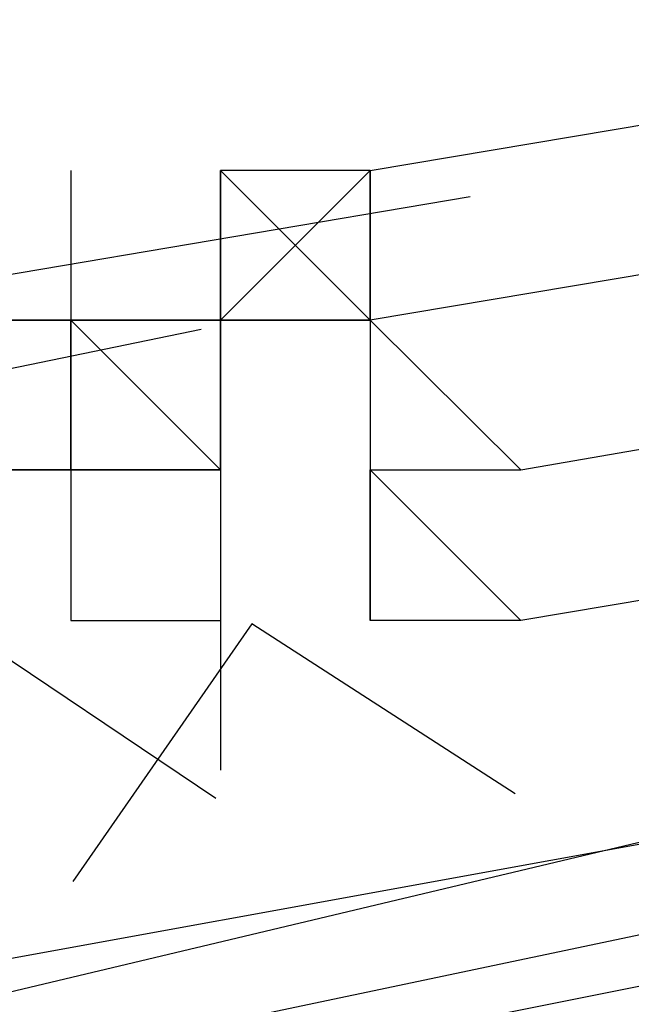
# Model space of a CAD drawing. Header units: feet. Extents: x -79 to 198, y -22 to 181.
# Tile 653 of 656: x 67.6622 to 67.7165, y 152.2103 to 152.2978. Entities that reach past the tile are written whole.
import ezdxf

# ---------------------------------------------------------------- set-up
doc = ezdxf.new("R2010")
doc.units = ezdxf.units.FT
doc.layers.add('A-LINEA', color=7, linetype='CONTINUOUS')

msp = doc.modelspace()

# ---------------------------------------------------------------- linework, layer by layer
at = {"layer": 'A-LINEA'}
for p, q in [((67.6667, 152.2844), (67.6667, 152.2711)), ((67.6667, 152.2844), (67.6667, 152.2844)), ((67.6667, 152.2844), (67.6667, 152.2844)), ((67.6667, 152.2844), (67.6667, 152.2711)), ((67.6667, 152.2844), (67.6667, 152.2844)), ((67.6667, 152.2844), (67.6667, 152.2844)), ((67.68, 152.2844), (67.68, 152.2844)), ((67.68, 152.2844), (67.68, 152.2844)), ((67.68, 152.2711), (67.68, 152.2844)), ((67.6933, 152.2844), (67.68, 152.2844)), ((67.68, 152.2844), (67.6933, 152.2711)), ((67.68, 152.2844), (67.68, 152.2844)), ((67.68, 152.2844), (67.68, 152.2711)), ((67.68, 152.2844), (67.68, 152.2844)), ((67.68, 152.2844), (67.68, 152.2844)), ((67.68, 152.2844), (67.68, 152.2844)), ((67.68, 152.2844), (67.68, 152.2844)), ((67.68, 152.2711), (67.68, 152.2844)), ((67.6933, 152.2844), (67.68, 152.2844)), ((67.68, 152.2844), (67.6933, 152.2711)), ((67.68, 152.2844), (67.68, 152.2844)), ((67.68, 152.2844), (67.68, 152.2711)), ((67.68, 152.2844), (67.68, 152.2844)), ((67.68, 152.2844), (67.68, 152.2844)), ((67.6933, 152.2844), (67.6933, 152.2844)), ((67.6933, 152.2844), (67.6933, 152.2711)), ((67.6933, 152.2844), (67.6933, 152.2844)), ((67.6933, 152.2844), (67.6933, 152.2844)), ((67.6933, 152.2844), (67.6933, 152.2844)), ((67.6933, 152.2844), (67.6933, 152.2844)), ((67.6933, 152.2844), (67.6933, 152.2844)), ((67.6933, 152.2844), (67.6933, 152.2711)), ((67.6933, 152.2844), (67.6933, 152.2844)), ((67.6933, 152.2844), (67.6933, 152.2844)), ((67.6933, 152.2844), (67.6933, 152.2844)), ((67.6933, 152.2844), (67.6933, 152.2844)), ((67.645, 152.2724), (67.7022, 152.2821)), ((67.645, 152.2724), (67.7022, 152.2821)), ((67.6667, 152.2711), (67.6533, 152.2711)), ((67.6533, 152.2711), (67.6667, 152.2711)), ((67.6667, 152.2711), (67.6533, 152.2711)), ((67.6533, 152.2711), (67.6667, 152.2711)), ((67.6667, 152.2711), (67.6667, 152.2711)), ((67.6667, 152.2711), (67.6667, 152.2711)), ((67.6667, 152.2711), (67.6667, 152.2711)), ((67.6667, 152.2711), (67.6667, 152.2711)), ((67.6667, 152.2711), (67.6667, 152.2711)), ((67.6667, 152.2711), (67.6667, 152.2711)), ((67.68, 152.2578), (67.6667, 152.2711)), ((67.6667, 152.2711), (67.6667, 152.2711)), ((67.68, 152.2711), (67.6667, 152.2711)), ((67.6667, 152.2711), (67.6667, 152.2711)), ((67.6667, 152.2711), (67.6667, 152.2578)), ((67.6667, 152.2711), (67.6667, 152.2711)), ((67.6667, 152.2711), (67.6667, 152.2711)), ((67.6667, 152.2711), (67.6667, 152.2711)), ((67.6667, 152.2711), (67.6667, 152.2711)), ((67.6667, 152.2578), (67.6667, 152.2711)), ((67.6667, 152.2711), (67.6667, 152.2711)), ((67.6667, 152.2711), (67.6667, 152.2711)), ((67.6667, 152.2711), (67.6667, 152.2711)), ((67.68, 152.2711), (67.6667, 152.2711)), ((67.6667, 152.2711), (67.6667, 152.2711)), ((67.6667, 152.2711), (67.6667, 152.2578)), ((67.6667, 152.2711), (67.6667, 152.2711)), ((67.6667, 152.2711), (67.6667, 152.2711)), ((67.6667, 152.2711), (67.6667, 152.2711)), ((67.6667, 152.2711), (67.6667, 152.2711)), ((67.6667, 152.2711), (67.68, 152.2711)), ((67.6667, 152.2711), (67.6667, 152.2711)), ((67.6667, 152.2711), (67.6667, 152.2711)), ((67.6667, 152.2711), (67.6667, 152.2711)), ((67.6667, 152.2711), (67.6667, 152.2711)), ((67.6667, 152.2578), (67.6667, 152.2711)), ((67.6667, 152.2711), (67.6667, 152.2711)), ((67.6667, 152.2711), (67.6667, 152.2711)), ((67.6667, 152.2711), (67.6667, 152.2711)), ((67.6667, 152.2711), (67.6667, 152.2711)), ((67.6667, 152.2711), (67.6667, 152.2711)), ((67.6667, 152.2711), (67.6667, 152.2711)), ((67.6667, 152.2711), (67.6667, 152.2711)), ((67.6667, 152.2711), (67.6667, 152.2711)), ((67.6667, 152.2711), (67.6667, 152.2711)), ((67.6667, 152.2711), (67.6667, 152.2711)), ((67.6667, 152.2711), (67.6667, 152.2711)), ((67.6667, 152.2711), (67.6667, 152.2711)), ((67.6667, 152.2711), (67.6667, 152.2711)), ((67.6667, 152.2711), (67.6667, 152.2711)), ((67.6667, 152.2711), (67.6667, 152.2711)), ((67.6667, 152.2711), (67.6667, 152.2711)), ((67.6667, 152.2711), (67.6667, 152.2711)), ((67.6667, 152.2711), (67.6667, 152.2711)), ((67.6667, 152.2711), (67.6667, 152.2711)), ((67.6667, 152.2711), (67.6667, 152.2711)), ((67.6667, 152.2711), (67.6667, 152.2711)), ((67.6667, 152.2711), (67.6667, 152.2711)), ((67.6667, 152.2711), (67.6667, 152.2711)), ((67.6667, 152.2711), (67.6667, 152.2711)), ((67.6667, 152.2711), (67.6667, 152.2711)), ((67.6667, 152.2711), (67.6667, 152.2711)), ((67.6667, 152.2711), (67.6667, 152.2711)), ((67.6667, 152.2578), (67.6667, 152.2711)), ((67.6667, 152.2711), (67.6667, 152.2711)), ((67.6667, 152.2711), (67.6667, 152.2711)), ((67.6667, 152.2711), (67.6667, 152.2711)), ((67.6667, 152.2711), (67.6667, 152.2711)), ((67.6667, 152.2711), (67.6667, 152.2711)), ((67.6667, 152.2711), (67.6667, 152.2711)), ((67.68, 152.2578), (67.6667, 152.2711)), ((67.6667, 152.2711), (67.6667, 152.2711)), ((67.68, 152.2711), (67.6667, 152.2711)), ((67.6667, 152.2711), (67.6667, 152.2711)), ((67.6667, 152.2711), (67.6667, 152.2578)), ((67.6667, 152.2711), (67.6667, 152.2711)), ((67.6667, 152.2711), (67.6667, 152.2711)), ((67.6667, 152.2711), (67.6667, 152.2711)), ((67.6667, 152.2711), (67.6667, 152.2711)), ((67.6667, 152.2578), (67.6667, 152.2711)), ((67.6667, 152.2711), (67.6667, 152.2711)), ((67.6667, 152.2711), (67.6667, 152.2711)), ((67.6667, 152.2711), (67.6667, 152.2711)), ((67.68, 152.2711), (67.6667, 152.2711)), ((67.6667, 152.2711), (67.6667, 152.2711)), ((67.6667, 152.2711), (67.6667, 152.2578)), ((67.6667, 152.2711), (67.6667, 152.2711)), ((67.6667, 152.2711), (67.6667, 152.2711)), ((67.6667, 152.2711), (67.6667, 152.2711)), ((67.6667, 152.2711), (67.6667, 152.2711)), ((67.6667, 152.2711), (67.68, 152.2711)), ((67.6667, 152.2711), (67.6667, 152.2711)), ((67.6667, 152.2711), (67.6667, 152.2711)), ((67.6667, 152.2711), (67.6667, 152.2711)), ((67.6667, 152.2711), (67.6667, 152.2711)), ((67.6667, 152.2578), (67.6667, 152.2711)), ((67.6667, 152.2711), (67.6667, 152.2711)), ((67.6667, 152.2711), (67.6667, 152.2711)), ((67.6667, 152.2711), (67.6667, 152.2711)), ((67.6667, 152.2711), (67.6667, 152.2711)), ((67.6667, 152.2711), (67.6667, 152.2711)), ((67.6667, 152.2711), (67.6667, 152.2711)), ((67.6667, 152.2711), (67.6667, 152.2711)), ((67.6667, 152.2711), (67.6667, 152.2711)), ((67.6667, 152.2711), (67.6667, 152.2711)), ((67.6667, 152.2711), (67.6667, 152.2711)), ((67.6667, 152.2711), (67.6667, 152.2711)), ((67.6667, 152.2711), (67.6667, 152.2711)), ((67.6667, 152.2711), (67.6667, 152.2711)), ((67.6667, 152.2711), (67.6667, 152.2711)), ((67.6667, 152.2711), (67.6667, 152.2711)), ((67.6667, 152.2711), (67.6667, 152.2711)), ((67.6667, 152.2711), (67.6667, 152.2711)), ((67.6667, 152.2711), (67.6667, 152.2711)), ((67.6667, 152.2711), (67.6667, 152.2711)), ((67.6667, 152.2711), (67.6667, 152.2711)), ((67.6667, 152.2711), (67.6667, 152.2711)), ((67.6667, 152.2711), (67.6667, 152.2711)), ((67.6667, 152.2711), (67.6667, 152.2711)), ((67.6667, 152.2711), (67.6667, 152.2711)), ((67.6667, 152.2711), (67.6667, 152.2711)), ((67.6667, 152.2711), (67.6667, 152.2711)), ((67.6667, 152.2711), (67.6667, 152.2711)), ((67.6667, 152.2578), (67.6667, 152.2711)), ((67.6933, 152.2711), (67.68, 152.2711)), ((67.68, 152.2711), (67.68, 152.2711)), ((67.68, 152.2711), (67.68, 152.2711)), ((67.68, 152.2711), (67.68, 152.2711)), ((67.68, 152.2711), (67.68, 152.2711)), ((67.68, 152.2711), (67.68, 152.2711)), ((67.6933, 152.2711), (67.68, 152.2711)), ((67.68, 152.2711), (67.68, 152.2711)), ((67.68, 152.2711), (67.68, 152.2711)), ((67.68, 152.2711), (67.68, 152.2711)), ((67.68, 152.2711), (67.68, 152.2711)), ((67.68, 152.2711), (67.68, 152.2711)), ((67.68, 152.2711), (67.68, 152.2711)), ((67.68, 152.2711), (67.68, 152.2711)), ((67.68, 152.2711), (67.6933, 152.2711)), ((67.68, 152.2711), (67.68, 152.2711)), ((67.68, 152.2711), (67.68, 152.2711)), ((67.68, 152.2711), (67.6933, 152.2711)), ((67.68, 152.2711), (67.68, 152.2711)), ((67.68, 152.2711), (67.68, 152.2711)), ((67.68, 152.2711), (67.68, 152.2711)), ((67.68, 152.2711), (67.68, 152.2711)), ((67.68, 152.2711), (67.68, 152.2711)), ((67.68, 152.2711), (67.68, 152.2711)), ((67.68, 152.2711), (67.68, 152.2711)), ((67.68, 152.2711), (67.68, 152.2711)), ((67.68, 152.2711), (67.68, 152.2711)), ((67.68, 152.2711), (67.68, 152.2711)), ((67.68, 152.2711), (67.68, 152.2711)), ((67.68, 152.2711), (67.68, 152.2711)), ((67.68, 152.2711), (67.68, 152.2711)), ((67.68, 152.2711), (67.68, 152.2711)), ((67.68, 152.2578), (67.68, 152.2711)), ((67.6933, 152.2711), (67.68, 152.2711)), ((67.68, 152.2711), (67.68, 152.2711)), ((67.68, 152.2711), (67.68, 152.2711)), ((67.68, 152.2711), (67.68, 152.2711)), ((67.68, 152.2711), (67.68, 152.2711)), ((67.68, 152.2711), (67.68, 152.2711)), ((67.6933, 152.2711), (67.68, 152.2711)), ((67.68, 152.2711), (67.68, 152.2711)), ((67.68, 152.2711), (67.68, 152.2711)), ((67.68, 152.2711), (67.68, 152.2711)), ((67.68, 152.2711), (67.68, 152.2711)), ((67.68, 152.2711), (67.68, 152.2711)), ((67.68, 152.2711), (67.68, 152.2711)), ((67.68, 152.2711), (67.68, 152.2711)), ((67.68, 152.2711), (67.6933, 152.2711)), ((67.68, 152.2711), (67.68, 152.2711)), ((67.68, 152.2711), (67.68, 152.2711)), ((67.68, 152.2711), (67.6933, 152.2711)), ((67.68, 152.2711), (67.68, 152.2711)), ((67.68, 152.2711), (67.68, 152.2711)), ((67.68, 152.2711), (67.68, 152.2711)), ((67.68, 152.2711), (67.68, 152.2711)), ((67.68, 152.2711), (67.68, 152.2711)), ((67.68, 152.2711), (67.68, 152.2711)), ((67.68, 152.2711), (67.68, 152.2711)), ((67.68, 152.2711), (67.68, 152.2711)), ((67.68, 152.2711), (67.68, 152.2711)), ((67.68, 152.2711), (67.68, 152.2711)), ((67.68, 152.2711), (67.68, 152.2711)), ((67.68, 152.2711), (67.68, 152.2711)), ((67.68, 152.2711), (67.68, 152.2711)), ((67.68, 152.2711), (67.68, 152.2711)), ((67.68, 152.2578), (67.68, 152.2711)), ((67.6933, 152.2711), (67.6933, 152.2711)), ((67.6933, 152.2711), (67.6933, 152.2711)), ((67.6933, 152.2711), (67.6933, 152.2711)), ((67.6933, 152.2711), (67.6933, 152.2711)), ((67.6933, 152.2711), (67.6933, 152.2711)), ((67.6933, 152.2711), (67.6933, 152.2711)), ((67.6933, 152.2711), (67.6933, 152.2711)), ((67.6933, 152.2711), (67.6933, 152.2711)), ((67.6933, 152.2711), (67.6933, 152.2711)), ((67.6933, 152.2711), (67.6933, 152.2711)), ((67.6933, 152.2711), (67.6933, 152.2711)), ((67.6933, 152.2711), (67.6933, 152.2711)), ((67.6933, 152.2711), (67.6933, 152.2578)), ((67.6933, 152.2711), (67.6933, 152.2711)), ((67.6933, 152.2711), (67.6933, 152.2711)), ((67.6933, 152.2711), (67.6933, 152.2711)), ((67.6933, 152.2711), (67.6933, 152.2711)), ((67.6933, 152.2711), (67.6933, 152.2711)), ((67.6933, 152.2711), (67.6933, 152.2711)), ((67.6933, 152.2711), (67.6933, 152.2711)), ((67.6933, 152.2711), (67.6933, 152.2711)), ((67.6933, 152.2711), (67.6933, 152.2711)), ((67.6933, 152.2711), (67.6933, 152.2711)), ((67.6933, 152.2711), (67.6933, 152.2711)), ((67.6933, 152.2711), (67.6933, 152.2711)), ((67.6933, 152.2711), (67.6933, 152.2711)), ((67.6933, 152.2711), (67.6933, 152.2711)), ((67.6933, 152.2711), (67.6933, 152.2711)), ((67.6933, 152.2711), (67.6933, 152.2711)), ((67.6933, 152.2711), (67.6933, 152.2711)), ((67.6933, 152.2711), (67.6933, 152.2711)), ((67.6933, 152.2711), (67.6933, 152.2711)), ((67.6933, 152.2711), (67.6933, 152.2711)), ((67.6933, 152.2711), (67.6933, 152.2578)), ((67.6933, 152.2711), (67.6933, 152.2711)), ((67.6933, 152.2711), (67.6933, 152.2711)), ((67.6933, 152.2711), (67.6933, 152.2711)), ((67.6933, 152.2711), (67.6933, 152.2711)), ((67.6933, 152.2711), (67.6933, 152.2711)), ((67.6933, 152.2711), (67.6933, 152.2711)), ((67.6933, 152.2711), (67.6933, 152.2711)), ((67.6933, 152.2711), (67.6933, 152.2711)), ((67.6215, 152.2586), (67.6783, 152.2703)), ((67.6215, 152.2586), (67.6783, 152.2703)), ((67.6667, 152.2578), (67.6533, 152.2578)), ((67.6533, 152.2578), (67.6667, 152.2578)), ((67.6533, 152.2578), (67.6667, 152.2578)), ((67.6667, 152.2578), (67.6533, 152.2578)), ((67.6533, 152.2578), (67.6667, 152.2578)), ((67.6533, 152.2578), (67.6667, 152.2578)), ((67.6667, 152.2578), (67.6667, 152.2578)), ((67.6667, 152.2578), (67.6667, 152.2578)), ((67.68, 152.2578), (67.6667, 152.2578)), ((67.6667, 152.2578), (67.6667, 152.2578)), ((67.6667, 152.2578), (67.6667, 152.2578)), ((67.6667, 152.2578), (67.6667, 152.2578)), ((67.6667, 152.2578), (67.6667, 152.2578)), ((67.6667, 152.2578), (67.6667, 152.2578)), ((67.6667, 152.2578), (67.6667, 152.2578)), ((67.6667, 152.2578), (67.6667, 152.2578)), ((67.6667, 152.2578), (67.6667, 152.2578)), ((67.6667, 152.2578), (67.6667, 152.2578)), ((67.6667, 152.2578), (67.6667, 152.2578)), ((67.6667, 152.2578), (67.6667, 152.2578)), ((67.6667, 152.2578), (67.6667, 152.2578)), ((67.6667, 152.2578), (67.6667, 152.2578)), ((67.6667, 152.2578), (67.6667, 152.2578)), ((67.6667, 152.2578), (67.6667, 152.2578)), ((67.6667, 152.2578), (67.6667, 152.2578)), ((67.6667, 152.2578), (67.6667, 152.2578)), ((67.6667, 152.2578), (67.6667, 152.2578)), ((67.6667, 152.2578), (67.6667, 152.2578)), ((67.6667, 152.2578), (67.6667, 152.2578)), ((67.6667, 152.2578), (67.6667, 152.2578)), ((67.6667, 152.2578), (67.6667, 152.2578)), ((67.6667, 152.2578), (67.6667, 152.2578)), ((67.6667, 152.2578), (67.6667, 152.2578)), ((67.68, 152.2578), (67.6667, 152.2578)), ((67.6667, 152.2578), (67.6667, 152.2578)), ((67.6667, 152.2578), (67.6667, 152.2578)), ((67.6667, 152.2578), (67.6667, 152.2444)), ((67.6667, 152.2578), (67.68, 152.2578)), ((67.6667, 152.2578), (67.6667, 152.2578)), ((67.6667, 152.2578), (67.6667, 152.2578)), ((67.6667, 152.2578), (67.6667, 152.2578)), ((67.6667, 152.2578), (67.6667, 152.2578)), ((67.6667, 152.2578), (67.6667, 152.2578)), ((67.6667, 152.2578), (67.6667, 152.2578)), ((67.6667, 152.2578), (67.6667, 152.2578)), ((67.6667, 152.2578), (67.6667, 152.2578)), ((67.6667, 152.2578), (67.6667, 152.2578)), ((67.6667, 152.2578), (67.6667, 152.2578)), ((67.6667, 152.2578), (67.6667, 152.2578)), ((67.6667, 152.2578), (67.6667, 152.2578)), ((67.6667, 152.2578), (67.6667, 152.2578)), ((67.6667, 152.2578), (67.6667, 152.2578)), ((67.6667, 152.2578), (67.6667, 152.2578)), ((67.6667, 152.2578), (67.6667, 152.2578)), ((67.68, 152.2578), (67.6667, 152.2578)), ((67.6667, 152.2578), (67.6667, 152.2578)), ((67.6667, 152.2578), (67.6667, 152.2578)), ((67.6667, 152.2578), (67.6667, 152.2578)), ((67.6667, 152.2578), (67.6667, 152.2578)), ((67.6667, 152.2578), (67.6667, 152.2578)), ((67.6667, 152.2578), (67.6667, 152.2578)), ((67.6667, 152.2578), (67.6667, 152.2578)), ((67.6667, 152.2578), (67.6667, 152.2578)), ((67.6667, 152.2578), (67.6667, 152.2578)), ((67.6667, 152.2578), (67.6667, 152.2578)), ((67.6667, 152.2578), (67.6667, 152.2578)), ((67.6667, 152.2578), (67.6667, 152.2578)), ((67.6667, 152.2578), (67.6667, 152.2578)), ((67.6667, 152.2578), (67.6667, 152.2578)), ((67.6667, 152.2578), (67.6667, 152.2578)), ((67.6667, 152.2578), (67.6667, 152.2578)), ((67.6667, 152.2578), (67.6667, 152.2578)), ((67.6667, 152.2578), (67.6667, 152.2578)), ((67.6667, 152.2578), (67.6667, 152.2578)), ((67.6667, 152.2578), (67.6667, 152.2578)), ((67.6667, 152.2578), (67.6667, 152.2578)), ((67.6667, 152.2578), (67.6667, 152.2578)), ((67.6667, 152.2578), (67.6667, 152.2578)), ((67.6667, 152.2578), (67.6667, 152.2578)), ((67.68, 152.2578), (67.6667, 152.2578)), ((67.6667, 152.2578), (67.6667, 152.2578)), ((67.6667, 152.2578), (67.6667, 152.2578)), ((67.6667, 152.2578), (67.6667, 152.2444)), ((67.6667, 152.2578), (67.68, 152.2578)), ((67.6667, 152.2578), (67.6667, 152.2578)), ((67.6667, 152.2578), (67.6667, 152.2578)), ((67.6667, 152.2578), (67.6667, 152.2578)), ((67.6667, 152.2578), (67.6667, 152.2578)), ((67.6667, 152.2578), (67.6667, 152.2578)), ((67.6667, 152.2578), (67.6667, 152.2578)), ((67.6667, 152.2578), (67.6667, 152.2578)), ((67.6667, 152.2578), (67.6667, 152.2578)), ((67.6667, 152.2578), (67.6667, 152.2578)), ((67.6667, 152.2578), (67.6667, 152.2578)), ((67.6667, 152.2578), (67.6667, 152.2578)), ((67.6667, 152.2578), (67.6667, 152.2578)), ((67.6667, 152.2578), (67.6667, 152.2578)), ((67.6667, 152.2578), (67.6667, 152.2578)), ((67.68, 152.2578), (67.68, 152.2578)), ((67.68, 152.2578), (67.68, 152.2578)), ((67.68, 152.2578), (67.68, 152.2578)), ((67.68, 152.2578), (67.68, 152.2578)), ((67.68, 152.2578), (67.68, 152.2578)), ((67.68, 152.2578), (67.68, 152.2578)), ((67.68, 152.2578), (67.68, 152.2578)), ((67.68, 152.2578), (67.68, 152.2578)), ((67.68, 152.2578), (67.68, 152.2578)), ((67.68, 152.2578), (67.68, 152.2578)), ((67.68, 152.2578), (67.68, 152.2578)), ((67.68, 152.2578), (67.68, 152.2578)), ((67.68, 152.2578), (67.68, 152.2578)), ((67.68, 152.2578), (67.68, 152.2578)), ((67.68, 152.2578), (67.68, 152.2578)), ((67.68, 152.2578), (67.68, 152.2578)), ((67.68, 152.2578), (67.68, 152.2578)), ((67.68, 152.2578), (67.68, 152.2578)), ((67.68, 152.2578), (67.68, 152.2578)), ((67.68, 152.2578), (67.68, 152.2578)), ((67.68, 152.2578), (67.68, 152.2578)), ((67.68, 152.2578), (67.68, 152.2578)), ((67.68, 152.2578), (67.68, 152.2578)), ((67.68, 152.2578), (67.68, 152.2578)), ((67.68, 152.2578), (67.68, 152.2578)), ((67.68, 152.2578), (67.68, 152.2578)), ((67.68, 152.2578), (67.68, 152.2578)), ((67.68, 152.2578), (67.68, 152.2578)), ((67.68, 152.2578), (67.68, 152.2578)), ((67.68, 152.2578), (67.68, 152.2578)), ((67.68, 152.2578), (67.68, 152.2578)), ((67.68, 152.2578), (67.68, 152.2578)), ((67.68, 152.2578), (67.68, 152.2578)), ((67.68, 152.2578), (67.68, 152.2578)), ((67.68, 152.2578), (67.68, 152.2444)), ((67.68, 152.2578), (67.68, 152.2578)), ((67.68, 152.2578), (67.68, 152.2578)), ((67.68, 152.2578), (67.68, 152.2578)), ((67.68, 152.2578), (67.68, 152.2578)), ((67.68, 152.2578), (67.68, 152.2578)), ((67.68, 152.2578), (67.68, 152.2578)), ((67.68, 152.2578), (67.68, 152.2578)), ((67.68, 152.2578), (67.68, 152.2578)), ((67.68, 152.2578), (67.68, 152.2578)), ((67.68, 152.2578), (67.68, 152.2578)), ((67.68, 152.2578), (67.68, 152.2578)), ((67.68, 152.2578), (67.68, 152.2578)), ((67.68, 152.2578), (67.68, 152.2578)), ((67.68, 152.2578), (67.68, 152.2578)), ((67.68, 152.2578), (67.68, 152.2578)), ((67.68, 152.2578), (67.68, 152.2578)), ((67.68, 152.2578), (67.68, 152.2578)), ((67.68, 152.2578), (67.68, 152.2578)), ((67.68, 152.2578), (67.68, 152.2578)), ((67.68, 152.2578), (67.68, 152.2578)), ((67.68, 152.2578), (67.68, 152.2578)), ((67.68, 152.2578), (67.68, 152.2578)), ((67.68, 152.2578), (67.68, 152.2578)), ((67.68, 152.2578), (67.68, 152.2578)), ((67.68, 152.2578), (67.68, 152.2578)), ((67.68, 152.2578), (67.68, 152.2578)), ((67.68, 152.2578), (67.68, 152.2578)), ((67.68, 152.2578), (67.68, 152.2578)), ((67.68, 152.2578), (67.68, 152.2578)), ((67.68, 152.2578), (67.68, 152.2578)), ((67.68, 152.2578), (67.68, 152.2578)), ((67.68, 152.2578), (67.68, 152.2578)), ((67.68, 152.2578), (67.68, 152.2578)), ((67.68, 152.2578), (67.68, 152.2578)), ((67.68, 152.2578), (67.68, 152.2578)), ((67.68, 152.2578), (67.68, 152.2578)), ((67.68, 152.2578), (67.68, 152.2444)), ((67.68, 152.2578), (67.68, 152.2578)), ((67.68, 152.2578), (67.68, 152.2578)), ((67.6933, 152.2578), (67.6933, 152.2578)), ((67.6933, 152.2578), (67.6933, 152.2578)), ((67.6933, 152.2578), (67.6933, 152.2578)), ((67.6933, 152.2578), (67.6933, 152.2578)), ((67.6933, 152.2578), (67.6933, 152.2578)), ((67.6933, 152.2578), (67.6933, 152.2578)), ((67.6933, 152.2444), (67.6933, 152.2578)), ((67.6933, 152.2578), (67.6933, 152.2578)), ((67.6933, 152.2578), (67.6933, 152.2578)), ((67.6933, 152.2578), (67.6933, 152.2578)), ((67.6933, 152.2578), (67.6933, 152.2578)), ((67.6933, 152.2444), (67.6933, 152.2578)), ((67.6933, 152.2578), (67.6933, 152.2578)), ((67.6933, 152.2578), (67.6933, 152.2578)), ((67.6933, 152.2578), (67.6933, 152.2578)), ((67.6933, 152.2578), (67.6933, 152.2578)), ((67.6933, 152.2578), (67.6933, 152.2578)), ((67.6933, 152.2578), (67.6933, 152.2578)), ((67.6933, 152.2578), (67.6933, 152.2578)), ((67.6933, 152.2578), (67.6933, 152.2578)), ((67.6933, 152.2578), (67.6933, 152.2578)), ((67.6933, 152.2578), (67.6933, 152.2578)), ((67.6933, 152.2578), (67.6933, 152.2578)), ((67.6933, 152.2578), (67.6933, 152.2578)), ((67.6933, 152.2578), (67.6933, 152.2578)), ((67.6933, 152.2578), (67.6933, 152.2578)), ((67.6933, 152.2578), (67.6933, 152.2578)), ((67.6933, 152.2578), (67.6933, 152.2578)), ((67.6933, 152.2444), (67.6933, 152.2578)), ((67.6933, 152.2578), (67.6933, 152.2578)), ((67.6933, 152.2578), (67.6933, 152.2578)), ((67.6933, 152.2578), (67.6933, 152.2578)), ((67.6933, 152.2578), (67.6933, 152.2578)), ((67.6933, 152.2444), (67.6933, 152.2578)), ((67.6933, 152.2578), (67.6933, 152.2578)), ((67.6933, 152.2578), (67.6933, 152.2578)), ((67.6933, 152.2578), (67.6933, 152.2578)), ((67.6933, 152.2578), (67.6933, 152.2578)), ((67.6933, 152.2578), (67.6933, 152.2578)), ((67.6933, 152.2578), (67.6933, 152.2578)), ((67.6933, 152.2578), (67.6933, 152.2578)), ((67.6933, 152.2578), (67.6933, 152.2578)), ((67.6933, 152.2578), (67.6933, 152.2578)), ((67.6933, 152.2578), (67.6933, 152.2578)), ((67.6667, 152.2444), (67.68, 152.2444)), ((67.6667, 152.2444), (67.6667, 152.2444)), ((67.6667, 152.2444), (67.6667, 152.2444)), ((67.6667, 152.2444), (67.68, 152.2444)), ((67.6667, 152.2444), (67.6667, 152.2444)), ((67.6667, 152.2444), (67.6667, 152.2444)), ((67.68, 152.2444), (67.68, 152.2444)), ((67.68, 152.2444), (67.68, 152.2444)), ((67.68, 152.2444), (67.68, 152.2444)), ((67.68, 152.2444), (67.68, 152.2444)), ((67.68, 152.2444), (67.68, 152.2444)), ((67.68, 152.2444), (67.68, 152.2444)), ((67.68, 152.2444), (67.68, 152.2444)), ((67.68, 152.2444), (67.68, 152.2444)), ((67.68, 152.2444), (67.68, 152.2444)), ((67.68, 152.2444), (67.68, 152.2444)), ((67.6933, 152.2444), (67.6933, 152.2444)), ((67.6933, 152.2444), (67.6933, 152.2444)), ((67.6933, 152.2444), (67.6933, 152.2444)), ((67.6933, 152.2444), (67.6933, 152.2444)), ((67.6933, 152.2444), (67.6933, 152.2444)), ((67.6933, 152.2444), (67.6933, 152.2444)), ((67.6933, 152.2444), (67.6933, 152.2444)), ((67.6933, 152.2444), (67.6933, 152.2444)), ((67.6933, 152.2444), (67.6933, 152.2444)), ((67.6933, 152.2444), (67.6933, 152.2444)), ((67.6933, 152.2444), (67.6933, 152.2444)), ((67.6933, 152.2444), (67.6933, 152.2444)), ((67.6933, 152.2444), (67.6933, 152.2444)), ((67.6933, 152.2444), (67.6933, 152.2444)), ((67.6933, 152.2444), (67.6933, 152.2444)), ((67.6933, 152.2444), (67.6933, 152.2444)), ((67.6933, 152.2444), (67.6933, 152.2444)), ((67.6933, 152.2444), (67.6933, 152.2444)), ((67.6933, 152.2444), (67.6933, 152.2444)), ((67.6933, 152.2444), (67.6933, 152.2444)), ((67.6933, 152.2444), (67.6933, 152.2444)), ((67.6933, 152.2444), (67.6933, 152.2444)), ((67.68, 152.2311), (67.68, 152.2311)), ((67.68, 152.2311), (67.68, 152.2311)), ((67.68, 152.2311), (67.68, 152.2311)), ((67.68, 152.2311), (67.68, 152.2311))]:
    msp.add_line(p, q, dxfattribs=at)
for points in [[(67.6933, 152.2844), (71.5867, 152.9378), (71.5867, 152.9244), (67.6933, 152.2711), (67.6933, 152.2844)], [(67.6933, 152.2844), (71.5867, 152.9378), (71.5867, 152.9244), (67.6933, 152.2711), (67.6933, 152.2844)], [(67.6933, 152.2578), (67.7067, 152.2578), (71.5867, 152.9244), (71.5867, 152.9111), (71.6, 152.8978), (71.5867, 152.8978), (67.7067, 152.2444), (67.6933, 152.2578)], [(67.6933, 152.2578), (67.7067, 152.2578), (71.5867, 152.9244), (71.5867, 152.9111), (71.6, 152.8978), (71.5867, 152.8978), (67.7067, 152.2444), (67.6933, 152.2578)], [(67.6667, 152.2711), (67.68, 152.2711), (67.6933, 152.2844)], [(67.6667, 152.2844), (67.6667, 152.2711), (67.68, 152.2578), (67.68, 152.2444), (67.68, 152.2311)], [(67.6667, 152.2711), (67.68, 152.2711), (67.6933, 152.2844)], [(67.6667, 152.2844), (67.6667, 152.2711), (67.68, 152.2578), (67.68, 152.2444), (67.68, 152.2311)], [(67.6933, 152.2844), (67.6933, 152.2711), (67.68, 152.2711)], [(67.6933, 152.2844), (67.6933, 152.2711), (67.68, 152.2711)], [(67.7067, 152.2444), (67.6933, 152.2444), (67.6933, 152.2578), (67.7067, 152.2578), (67.6933, 152.2711), (67.6933, 152.2844)], [(67.7067, 152.2444), (67.6933, 152.2444), (67.6933, 152.2578), (67.7067, 152.2578), (67.6933, 152.2711), (67.6933, 152.2844)], [(67.6667, 152.2711), (67.6667, 152.2578), (67.6533, 152.2578)], [(67.6667, 152.2711), (67.6667, 152.2578), (67.6533, 152.2578)], [(67.68, 152.2711), (67.68, 152.2711), (67.68, 152.2578)], [(67.68, 152.2711), (67.68, 152.2711), (67.68, 152.2578)], [(67.68, 152.2578), (67.68, 152.2578), (67.6667, 152.2578), (67.6533, 152.2578)], [(67.68, 152.2578), (67.68, 152.2578), (67.6667, 152.2578), (67.6533, 152.2578)], [(67.6933, 152.2578), (67.6933, 152.2444), (67.6933, 152.2578)], [(67.6933, 152.2578), (67.6933, 152.2444), (67.6933, 152.2578)], [(67.92, 151.6711), (67.6267, 151.6178), (67.52, 152.1778), (67.8, 152.2444), (67.92, 151.6711)], [(67.92, 151.6711), (67.6267, 151.6178), (67.52, 152.1778), (67.8, 152.2444), (67.92, 151.6711)], [(67.6267, 151.6178), (67.92, 151.6711), (67.8267, 152.2444), (67.5333, 152.1911), (67.6267, 151.6178)], [(67.6267, 151.6178), (67.92, 151.6711), (67.8267, 152.2444), (67.5333, 152.1911), (67.6267, 151.6178)], [(67.6796, 152.2286), (67.6565, 152.2441), (67.6402, 152.2216)], [(67.6796, 152.2286), (67.6565, 152.2441), (67.6402, 152.2216)], [(67.7062, 152.229), (67.6828, 152.2441), (67.6669, 152.2212)], [(67.7062, 152.229), (67.6828, 152.2441), (67.6669, 152.2212)], [(67.9067, 151.6844), (67.64, 151.6178), (67.5333, 152.1778), (67.7867, 152.2311), (67.9067, 151.6844)], [(67.9067, 151.6844), (67.64, 151.6178), (67.5333, 152.1778), (67.7867, 152.2311), (67.9067, 151.6844)], [(67.64, 151.6311), (67.9067, 151.6711), (67.8133, 152.2311), (67.5467, 152.1778), (67.64, 151.6311)], [(67.64, 151.6311), (67.9067, 151.6711), (67.8133, 152.2311), (67.5467, 152.1778), (67.64, 151.6311)]]:
    msp.add_lwpolyline(points, dxfattribs=at)

doc.saveas('drawing.dxf')
